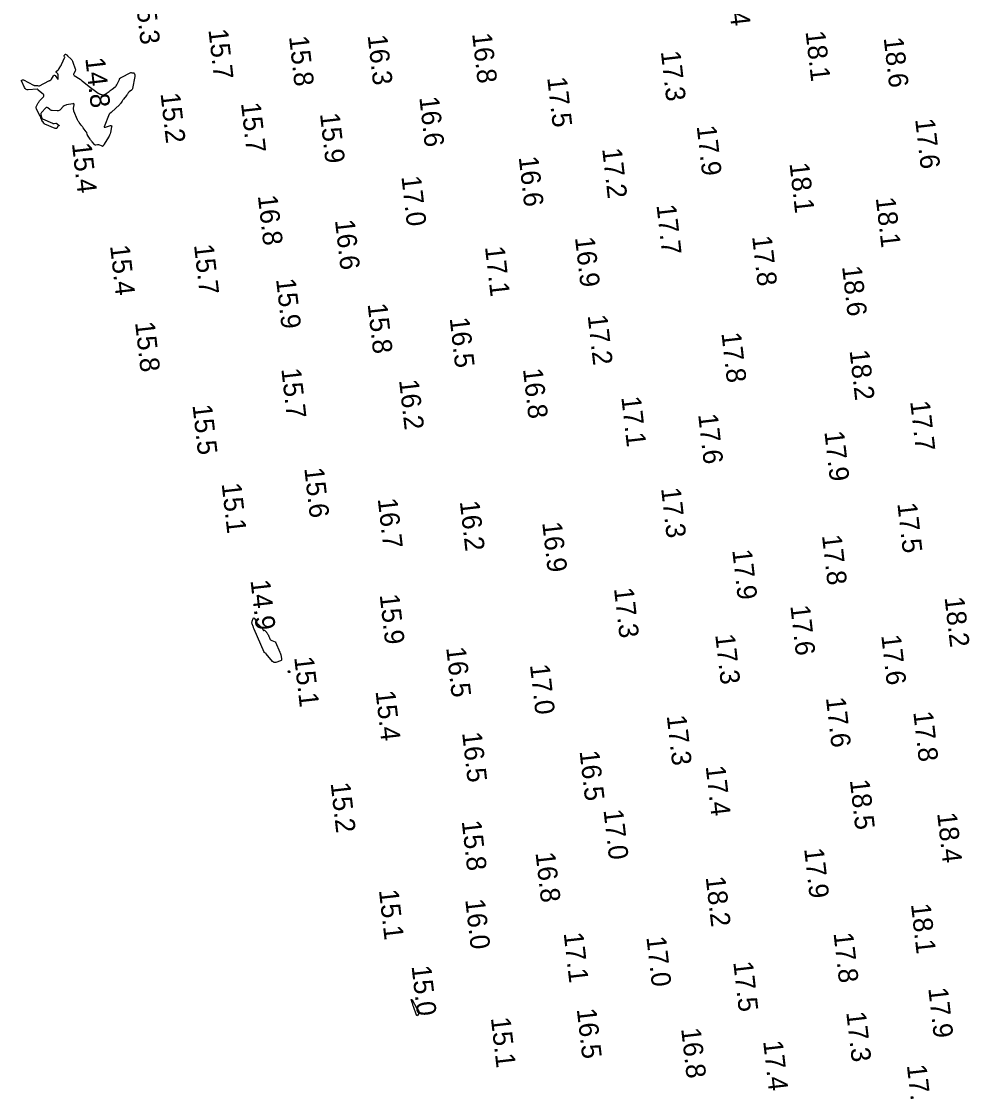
# Model space of a CAD drawing. Extents: x 1023796 to 1112670, y 656573 to 837340.
# Drawn here: x 1109990.6 to 1110232.9, y 680219.5 to 680493.4 of the extents above; entities that cross this region are included whole.
import ezdxf

# ---------------------------------------------------------------- set-up
doc = ezdxf.new("R2010")
doc.units = 0
doc.layers.add('V-CHAN-CONT-15FT', color=7, linetype='Continuous')
doc.layers.add('V-TOPO-SOUN', color=7, linetype='Continuous')

msp = doc.modelspace()

# ---------------------------------------------------------------- linework, layer by layer
at = {"layer": 'V-CHAN-CONT-15FT'}
for points in [[(1110001.8, 680485.03), (1110001.83, 680485.04), (1110001.87, 680485.03), (1110002.03, 680484.98), (1110002.06, 680484.96), (1110002.1, 680484.94), (1110002.13, 680484.92), (1110002.17, 680484.89), (1110002.29, 680484.78), (1110002.32, 680484.75), (1110002.35, 680484.72), (1110002.38, 680484.69), (1110002.41, 680484.66), (1110003.29, 680483.77), (1110003.44, 680483.61), (1110003.56, 680483.43), (1110003.67, 680483.24), (1110003.75, 680483.04), (1110004.34, 680481.28), (1110004.38, 680481.13), (1110004.38, 680480.98), (1110004.36, 680480.83), (1110004.3, 680480.69), (1110003.99, 680480.12), (1110003.94, 680479.98), (1110003.94, 680479.86), (1110004, 680479.75), (1110004.11, 680479.65), (1110005.63, 680478.65), (1110005.68, 680478.62), (1110005.72, 680478.59), (1110005.76, 680478.55), (1110005.8, 680478.52), (1110005.95, 680478.37), (1110005.99, 680478.34), (1110006.03, 680478.3), (1110006.07, 680478.27), (1110006.11, 680478.24), (1110008.31, 680476.46), (1110008.35, 680476.42), (1110008.39, 680476.39), (1110008.43, 680476.36), (1110008.48, 680476.34), (1110008.65, 680476.23), (1110008.69, 680476.2), (1110008.74, 680476.17), (1110008.78, 680476.14), (1110008.82, 680476.11), (1110010.25, 680475.08), (1110010.37, 680474.99), (1110010.51, 680474.92), (1110010.65, 680474.87), (1110010.8, 680474.83), (1110011.4, 680474.71), (1110011.55, 680474.69), (1110011.69, 680474.71), (1110011.83, 680474.75), (1110011.96, 680474.82), (1110012.98, 680475.52), (1110013.17, 680475.66), (1110013.37, 680475.8), (1110013.56, 680475.94), (1110013.75, 680476.09), (1110014.52, 680476.69), (1110014.69, 680476.84), (1110014.84, 680477.01), (1110014.97, 680477.19), (1110015.08, 680477.4), (1110015.62, 680478.61), (1110015.63, 680478.64), (1110015.65, 680478.67), (1110015.66, 680478.7), (1110015.67, 680478.73), (1110015.71, 680478.85), (1110015.73, 680478.88), (1110015.74, 680478.9), (1110015.76, 680478.92), (1110015.79, 680478.94), (1110015.93, 680479.01), (1110015.96, 680479.03), (1110016, 680479.04), (1110016.03, 680479.06), (1110016.06, 680479.08), (1110018.53, 680480.34), (1110018.56, 680480.35), (1110018.6, 680480.36), (1110018.64, 680480.36), (1110018.67, 680480.35), (1110018.82, 680480.29), (1110018.85, 680480.28), (1110018.89, 680480.27), (1110018.93, 680480.27), (1110018.97, 680480.27), (1110019.23, 680480.29), (1110019.28, 680480.29), (1110019.32, 680480.28), (1110019.36, 680480.25), (1110019.38, 680480.2), (1110019.56, 680479.76), (1110019.59, 680479.67), (1110019.61, 680479.57), (1110019.61, 680479.48), (1110019.6, 680479.38), (1110019, 680476.32), (1110018.96, 680476.18), (1110018.9, 680476.06), (1110018.81, 680475.95), (1110018.7, 680475.85), (1110018.12, 680475.44), (1110018.04, 680475.38), (1110017.98, 680475.31), (1110017.92, 680475.24), (1110017.86, 680475.15), (1110017.67, 680474.82), (1110017.62, 680474.74), (1110017.56, 680474.65), (1110017.5, 680474.58), (1110017.44, 680474.5), (1110016.67, 680473.56), (1110016.58, 680473.44), (1110016.49, 680473.32), (1110016.41, 680473.2), (1110016.33, 680473.08), (1110016.01, 680472.58), (1110015.93, 680472.46), (1110015.84, 680472.34), (1110015.74, 680472.23), (1110015.64, 680472.13), (1110013.66, 680470.27), (1110013.6, 680470.22), (1110013.55, 680470.18), (1110013.49, 680470.13), (1110013.43, 680470.09), (1110013.18, 680469.93), (1110013.13, 680469.88), (1110013.08, 680469.83), (1110013.04, 680469.77), (1110013.01, 680469.71), (1110011.76, 680466.49), (1110011.75, 680466.45), (1110011.76, 680466.43), (1110011.78, 680466.41), (1110011.81, 680466.4), (1110011.97, 680466.39), (1110012.01, 680466.39), (1110012.04, 680466.39), (1110012.08, 680466.39), (1110012.12, 680466.4), (1110013.33, 680466.8), (1110013.51, 680466.84), (1110013.63, 680466.8), (1110013.68, 680466.69), (1110013.66, 680466.51), (1110013.33, 680465.02), (1110013.25, 680464.7), (1110013.14, 680464.4), (1110013, 680464.1), (1110012.84, 680463.82), (1110011.74, 680462.06), (1110011.73, 680462.04), (1110011.72, 680462.02), (1110011.71, 680462), (1110011.69, 680461.97), (1110011.65, 680461.87), (1110011.64, 680461.85), (1110011.63, 680461.83), (1110011.61, 680461.81), (1110011.6, 680461.78), (1110011.37, 680461.5), (1110011.37, 680461.49), (1110011.36, 680461.49), (1110011.36, 680461.49), (1110011.35, 680461.5), (1110011.34, 680461.54), (1110011.33, 680461.55), (1110011.33, 680461.55), (1110011.32, 680461.56), (1110011.31, 680461.56), (1110010.42, 680461.88), (1110010.32, 680461.91), (1110010.23, 680461.92), (1110010.13, 680461.92), (1110010.03, 680461.91), (1110009.63, 680461.83), (1110009.53, 680461.82), (1110009.44, 680461.84), (1110009.37, 680461.88), (1110009.29, 680461.95), (1110008.65, 680462.69), (1110008.52, 680462.84), (1110008.4, 680462.99), (1110008.29, 680463.15), (1110008.18, 680463.32), (1110007.52, 680464.37), (1110007.48, 680464.44), (1110007.45, 680464.51), (1110007.42, 680464.58), (1110007.4, 680464.66), (1110007.3, 680464.95), (1110007.28, 680465.03), (1110007.25, 680465.1), (1110007.21, 680465.16), (1110007.16, 680465.23), (1110006.42, 680466.2), (1110006.29, 680466.37), (1110006.16, 680466.54), (1110006.02, 680466.71), (1110005.89, 680466.89), (1110005.36, 680467.57), (1110005.24, 680467.75), (1110005.13, 680467.93), (1110005.02, 680468.12), (1110004.94, 680468.32), (1110004.02, 680470.54), (1110003.96, 680470.72), (1110003.93, 680470.91), (1110003.92, 680471.11), (1110003.94, 680471.3), (1110004.08, 680472.09), (1110004.09, 680472.26), (1110004.03, 680472.37), (1110003.92, 680472.42), (1110003.76, 680472.41), (1110002.14, 680472.12), (1110001.91, 680472.06), (1110001.69, 680471.96), (1110001.48, 680471.83), (1110001.3, 680471.67), (1110000.61, 680470.93), (1110000.42, 680470.77), (1110000.22, 680470.66), (1110000, 680470.6), (1109999.76, 680470.59), (1109998.47, 680470.65), (1109998.3, 680470.67), (1109998.14, 680470.72), (1109998, 680470.79), (1109997.86, 680470.89), (1109997.34, 680471.36), (1109997.21, 680471.44), (1109997.09, 680471.47), (1109996.96, 680471.43), (1109996.84, 680471.33), (1109995.74, 680470.14), (1109995.65, 680470.02), (1109995.6, 680469.89), (1109995.58, 680469.75), (1109995.6, 680469.6), (1109995.84, 680468.72), (1109995.84, 680468.7), (1109995.85, 680468.69), (1109995.85, 680468.67), (1109995.86, 680468.65), (1109995.9, 680468.58), (1109995.91, 680468.56), (1109995.92, 680468.55), (1109995.93, 680468.54), (1109995.95, 680468.53), (1109998.54, 680467.42), (1109998.64, 680467.39), (1109998.74, 680467.37), (1109998.85, 680467.36), (1109998.96, 680467.36), (1109999.39, 680467.41), (1109999.5, 680467.41), (1109999.59, 680467.39), (1109999.69, 680467.35), (1109999.77, 680467.29), (1110000.19, 680466.93), (1110000.22, 680466.89), (1110000.23, 680466.86), (1110000.22, 680466.82), (1110000.18, 680466.79), (1109999.97, 680466.68), (1109999.92, 680466.65), (1109999.88, 680466.61), (1109999.85, 680466.56), (1109999.82, 680466.51), (1109999.63, 680466.11), (1109999.61, 680466.08), (1109999.58, 680466.06), (1109999.55, 680466.05), (1109999.51, 680466.04), (1109999.35, 680466.04), (1109999.31, 680466.04), (1109999.27, 680466.05), (1109999.24, 680466.06), (1109999.2, 680466.07), (1109996.61, 680467.18), (1109996.53, 680467.22), (1109996.46, 680467.27), (1109996.4, 680467.33), (1109996.34, 680467.4), (1109996.04, 680467.83), (1109996.03, 680467.83), (1109996.03, 680467.84), (1109996.02, 680467.83), (1109996.02, 680467.83), (1109996, 680467.8), (1109996, 680467.8), (1109995.99, 680467.8), (1109995.99, 680467.8), (1109995.99, 680467.81), (1109995.65, 680468.61), (1109995.59, 680468.75), (1109995.53, 680468.88), (1109995.47, 680469.02), (1109995.4, 680469.15), (1109994.43, 680471.13), (1109994.37, 680471.3), (1109994.35, 680471.47), (1109994.38, 680471.64), (1109994.45, 680471.81), (1109994.81, 680472.49), (1109994.91, 680472.66), (1109995.02, 680472.82), (1109995.13, 680472.97), (1109995.26, 680473.11), (1109996.2, 680474.13), (1109996.33, 680474.32), (1109996.36, 680474.5), (1109996.3, 680474.68), (1109996.15, 680474.85), (1109995, 680475.81), (1109994.96, 680475.84), (1109994.93, 680475.87), (1109994.9, 680475.9), (1109994.86, 680475.94), (1109994.74, 680476.08), (1109994.71, 680476.11), (1109994.68, 680476.13), (1109994.64, 680476.14), (1109994.59, 680476.14), (1109992.35, 680475.95), (1109992.04, 680475.97), (1109991.77, 680476.06), (1109991.56, 680476.25), (1109991.4, 680476.51), (1109990.62, 680478.26), (1109990.6, 680478.31), (1109990.61, 680478.36), (1109990.63, 680478.39), (1109990.68, 680478.41), (1109990.9, 680478.5), (1109990.96, 680478.51), (1109991.02, 680478.52), (1109991.07, 680478.51), (1109991.12, 680478.48), (1109993.72, 680477.13), (1109993.8, 680477.1), (1109993.89, 680477.07), (1109993.98, 680477.06), (1109994.07, 680477.06), (1109994.5, 680477.09), (1109994.56, 680477.09), (1109994.62, 680477.09), (1109994.67, 680477.08), (1109994.73, 680477.06), (1109994.96, 680476.98), (1109995.01, 680476.97), (1109995.07, 680476.96), (1109995.12, 680476.97), (1109995.18, 680476.99), (1109997.63, 680478.24), (1109997.69, 680478.27), (1109997.75, 680478.3), (1109997.8, 680478.33), (1109997.86, 680478.36), (1109998.08, 680478.48), (1109998.13, 680478.52), (1109998.18, 680478.56), (1109998.22, 680478.6), (1109998.26, 680478.66), (1109998.78, 680479.54), (1109998.88, 680479.67), (1109998.98, 680479.72), (1109999.09, 680479.68), (1109999.2, 680479.57), (1109999.81, 680478.76), (1109999.91, 680478.66), (1109999.98, 680478.64), (1110000.01, 680478.7), (1110000.02, 680478.84), (1109999.96, 680479.75), (1109999.95, 680479.85), (1109999.92, 680479.93), (1109999.87, 680480.01), (1109999.81, 680480.08), (1109999.53, 680480.34), (1109999.47, 680480.4), (1109999.46, 680480.47), (1109999.47, 680480.54), (1109999.52, 680480.6), (1109999.95, 680481.02), (1110000.04, 680481.11), (1110000.12, 680481.21), (1110000.2, 680481.31), (1110000.27, 680481.42), (1110000.65, 680482.05), (1110000.73, 680482.19), (1110000.81, 680482.33), (1110000.88, 680482.48), (1110000.95, 680482.63), (1110001.64, 680484.12), (1110001.66, 680484.17), (1110001.66, 680484.23), (1110001.66, 680484.29), (1110001.64, 680484.34), (1110001.55, 680484.58), (1110001.54, 680484.63), (1110001.54, 680484.68), (1110001.55, 680484.73), (1110001.58, 680484.78), (1110001.74, 680484.99), (1110001.77, 680485.02)], [(1110049.51, 680339.86), (1110049.53, 680340.03), (1110049.58, 680340.2), (1110049.86, 680340.92), (1110049.94, 680341.06), (1110050.01, 680341.1), (1110050.09, 680341.06), (1110050.18, 680340.94), (1110050.73, 680339.88), (1110050.82, 680339.73), (1110050.93, 680339.59), (1110051.04, 680339.46), (1110051.17, 680339.34), (1110051.82, 680338.8), (1110051.9, 680338.72), (1110051.99, 680338.63), (1110052.06, 680338.54), (1110052.13, 680338.44), (1110052.48, 680337.87), (1110052.49, 680337.85), (1110052.51, 680337.84), (1110052.53, 680337.84), (1110052.56, 680337.85), (1110052.66, 680337.9), (1110052.68, 680337.91), (1110052.7, 680337.91), (1110052.72, 680337.9), (1110052.74, 680337.89), (1110053.13, 680337.48), (1110053.2, 680337.4), (1110053.26, 680337.32), (1110053.32, 680337.24), (1110053.38, 680337.15), (1110053.6, 680336.78), (1110053.65, 680336.69), (1110053.7, 680336.6), (1110053.75, 680336.5), (1110053.79, 680336.41), (1110054.1, 680335.68), (1110054.18, 680335.54), (1110054.28, 680335.42), (1110054.4, 680335.33), (1110054.55, 680335.26), (1110055.48, 680334.92), (1110055.49, 680334.91), (1110055.51, 680334.91), (1110055.53, 680334.9), (1110055.53, 680334.9), (1110055.54, 680334.89), (1110055.54, 680334.89), (1110055.54, 680334.88), (1110055.55, 680334.86), (1110055.56, 680334.85), (1110055.56, 680334.84), (1110056.61, 680332.3), (1110056.63, 680332.25), (1110056.65, 680332.2), (1110056.68, 680332.14), (1110056.7, 680332.09), (1110056.8, 680331.88), (1110056.82, 680331.83), (1110056.84, 680331.78), (1110056.85, 680331.72), (1110056.87, 680331.67), (1110057.09, 680330.58), (1110057.1, 680330.4), (1110057.06, 680330.25), (1110056.95, 680330.14), (1110056.79, 680330.06), (1110055.65, 680329.69), (1110055.41, 680329.64), (1110055.19, 680329.67), (1110054.98, 680329.77), (1110054.8, 680329.93), (1110053.18, 680331.87), (1110053.14, 680331.92), (1110053.1, 680331.95), (1110053.05, 680331.99), (1110053, 680332.01), (1110052.78, 680332.11), (1110052.73, 680332.14), (1110052.69, 680332.18), (1110052.65, 680332.22), (1110052.63, 680332.27), (1110050.07, 680338.2), (1110050, 680338.36), (1110049.93, 680338.53), (1110049.87, 680338.69), (1110049.81, 680338.86), (1110049.56, 680339.53), (1110049.52, 680339.7)], [(1110059.19, 680327.31), (1110059.19, 680327.3), (1110059.2, 680327.3), (1110059.2, 680327.26), (1110059.2, 680327.25), (1110059.2, 680327.24), (1110059.2, 680327.24), (1110059.2, 680327.23), (1110059.27, 680327.11), (1110059.28, 680327.09), (1110059.28, 680327.07), (1110059.26, 680327.07), (1110059.24, 680327.07), (1110059.03, 680327.11), (1110059, 680327.11), (1110058.96, 680327.12), (1110058.93, 680327.14), (1110058.89, 680327.15), (1110058.76, 680327.21), (1110058.74, 680327.23), (1110058.73, 680327.25), (1110058.73, 680327.27), (1110058.75, 680327.3), (1110058.95, 680327.53), (1110058.98, 680327.55), (1110059, 680327.56), (1110059.03, 680327.55), (1110059.05, 680327.52), (1110059.19, 680327.33), (1110059.19, 680327.32)], [(1110091.74, 680241.18), (1110091.78, 680241.13), (1110091.82, 680241.07), (1110092.01, 680240.86), (1110092.05, 680240.8), (1110092.09, 680240.74), (1110092.12, 680240.68), (1110092.14, 680240.61), (1110092.22, 680240.29), (1110092.23, 680240.21), (1110092.22, 680240.14), (1110092.2, 680240.07), (1110092.16, 680240.01), (1110091.8, 680239.51), (1110091.73, 680239.44), (1110091.67, 680239.42), (1110091.61, 680239.46), (1110091.56, 680239.55), (1110090.77, 680241.8), (1110090.71, 680241.98), (1110090.65, 680242.16), (1110090.58, 680242.34), (1110090.52, 680242.52), (1110090.17, 680243.54), (1110090.16, 680243.57), (1110090.17, 680243.58), (1110090.18, 680243.59), (1110090.21, 680243.58), (1110090.37, 680243.53), (1110090.38, 680243.53), (1110090.38, 680243.52), (1110090.39, 680243.52), (1110090.39, 680243.51), (1110090.4, 680243.48), (1110090.4, 680243.47), (1110090.4, 680243.46), (1110090.4, 680243.46), (1110090.41, 680243.45), (1110091.66, 680241.3), (1110091.7, 680241.24)]]:
    msp.add_lwpolyline(points, close=True, dxfattribs=at)

# ---------------------------------------------------------------- texts
at = {"layer": 'V-TOPO-SOUN'}
for s, p in [('17.4 ', (1110170.52, 680504.96)), ('15.3 ', (1110019.63, 680500.23)), ('15.7 ', (1110038.37, 680491.31)), ('16.8 ', (1110105.76, 680490.29)), ('18.1 ', (1110190.96, 680490.82)), ('15.8 ', (1110058.97, 680489.54)), ('16.3 ', (1110079.05, 680489.83)), ('18.6 ', (1110210.93, 680489.2)), ('17.3 ', (1110153.98, 680485.73)), ('14.8 ', (1110006.91, 680484.02)), ('17.5 ', (1110124.95, 680479.05)), ('15.2 ', (1110026.13, 680475)), ('16.6 ', (1110092.26, 680474.04)), ('15.7 ', (1110046.7, 680472.54)), ('15.9 ', (1110066.88, 680469.85)), ('17.6 ', (1110218.97, 680468.43)), ('17.9 ', (1110163.14, 680466.67)), ('15.4 ', (1110003.49, 680462.24)), ('17.2 ', (1110138.99, 680460.89)), ('16.6 ', (1110117.66, 680458.78)), ('18.1 ', (1110186.86, 680457.16)), ('17.0 ', (1110087.69, 680453.78)), ('16.8 ', (1110051, 680448.89)), ('17.7 ', (1110152.87, 680446.49)), ('18.1 ', (1110208.91, 680448.33)), ('16.6 ', (1110070.71, 680442.64)), ('16.9 ', (1110132.04, 680438.22)), ('17.8 ', (1110177.31, 680438.49)), ('15.4 ', (1110013.24, 680436.12)), ('15.7 ', (1110034.69, 680436.32)), ('17.1 ', (1110109.04, 680435.83)), ('18.6 ', (1110200.3, 680430.8)), ('15.9 ', (1110055.66, 680427.59)), ('15.8 ', (1110079.05, 680421.23)), ('15.8 ', (1110019.63, 680416.54)), ('16.5 ', (1110100.02, 680417.63)), ('17.2 ', (1110135.28, 680418.31)), ('17.8 ', (1110169.47, 680413.81)), ('18.2 ', (1110202.21, 680409.32)), ('15.7 ', (1110057, 680404.66)), ('16.8 ', (1110118.75, 680404.63)), ('16.2 ', (1110087.09, 680401.77)), ('17.1 ', (1110143.88, 680397.45)), ('15.5 ', (1110034.3, 680395.39)), ('17.7 ', (1110217.7, 680396.33)), ('17.6 ', (1110163.52, 680393.03)), ('17.9 ', (1110195.78, 680388.62)), ('15.6 ', (1110062.87, 680379.29)), ('15.1 ', (1110041.75, 680375.33)), ('17.3 ', (1110154.05, 680374.15)), ('16.7 ', (1110081.64, 680371.46)), ('16.2 ', (1110102.61, 680370.8)), ('17.5 ', (1110214.42, 680370.29)), ('16.9 ', (1110123.67, 680365.39)), ('17.8 ', (1110195.16, 680362.11)), ('17.9 ', (1110172.23, 680358.37)), ('14.9 ', (1110049.13, 680350.62)), ('17.3 ', (1110142.01, 680348.59)), ('15.9 ', (1110082.13, 680346.95)), ('18.2 ', (1110226.49, 680346.25)), ('17.6 ', (1110187.08, 680344.13)), ('17.3 ', (1110167.88, 680336.75)), ('17.6 ', (1110210.31, 680336.57)), ('16.5 ', (1110099.13, 680333.44)), ('15.1 ', (1110060.29, 680330.98)), ('17.0 ', (1110120.53, 680329.04)), ('15.4 ', (1110081.08, 680322.31)), ('17.6 ', (1110196.17, 680320.63)), ('17.3 ', (1110155.49, 680316.03)), ('17.8 ', (1110218.49, 680317)), ('16.5 ', (1110103.2, 680311.72)), ('16.5 ', (1110133.21, 680306.99)), ('17.4 ', (1110165.44, 680303.15)), ('15.2 ', (1110069.6, 680298.85)), ('18.5 ', (1110202.28, 680299.62)), ('17.0 ', (1110139.33, 680291.97)), ('18.4 ', (1110224.59, 680291.14)), ('15.8 ', (1110103.1, 680289.14)), ('17.9 ', (1110190.6, 680282.09)), ('16.8 ', (1110121.96, 680281.04)), ('18.2 ', (1110165.44, 680274.84)), ('15.1 ', (1110081.94, 680271.49)), ('16.0 ', (1110104, 680269.07)), ('18.1 ', (1110217.9, 680267.92)), ('17.1 ', (1110129.15, 680260.54)), ('17.8 ', (1110198.11, 680260.5)), ('17.0 ', (1110150.29, 680259.52)), ('15.0 ', (1110090.28, 680252.07)), ('17.5 ', (1110172.49, 680253.13)), ('17.9 ', (1110222.32, 680246.43)), ('16.5 ', (1110132.5, 680241.12)), ('15.1 ', (1110110.55, 680238.85)), ('17.3 ', (1110201.36, 680240.29)), ('16.8 ', (1110159.17, 680236.12)), ('17.4 ', (1110180.13, 680232.91)), ('17.4 ', (1110216.85, 680226.77))]:
    msp.add_text(s, height=5, rotation=276.5594, dxfattribs=at).set_placement(p)

doc.saveas('drawing.dxf')
